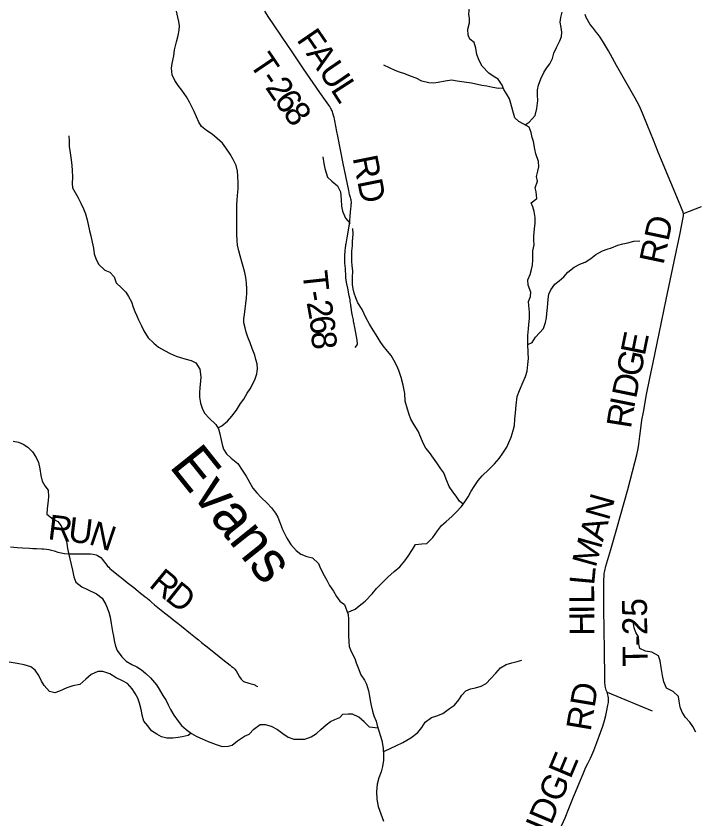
# Model space of a CAD drawing. Extents: x 1451455 to 1749751, y 218250 to 574981.
# Drawn here: x 1572855 to 1581052, y 302693 to 312388 of the extents above; entities that cross this region are included whole.
import ezdxf

# ---------------------------------------------------------------- set-up
doc = ezdxf.new("R2010")
doc.units = 0
for name, color, linetype in [('GM_X_Minor_River', 7, 'Continuous'), ('GM_X_Minor_River_Text', 7, 'Continuous'), ('GM_X_Township_Road', 7, 'Continuous'), ('GM_X_Township_Road_Text', 7, 'Continuous')]:
    doc.layers.add(name, color=color, linetype=linetype)

msp = doc.modelspace()

# ---------------------------------------------------------------- linework, layer by layer
at = {"layer": 'GM_X_Minor_River'}
for points in [[(1578615.3, 311661.1), (1578561.7, 311697.9), (1578482.7, 311785), (1578447.5, 311851.6), (1578418.4, 311924.1), (1578407.4, 312000.3), (1578384.2, 312068.7), (1578332.7, 312109.4), (1578315.3, 312159.7), (1578310.2, 312229.9), (1578329.1, 312305.7), (1578329.8, 312357.8), (1578320.5, 312412), (1578329.5, 312490), (1578306.1, 312544.3), (1578234.8, 312603.4), (1578203.5, 312661.8), (1578194.2, 312716), (1578125.7, 312843.1), (1578082.4, 312895.8), (1578029.1, 312956.5), (1577969.8, 313015.4), (1577906.3, 313060.3)], [(1575290.5, 307414.6), (1575338.1, 307439.5), (1575406.9, 307496.5), (1575459.9, 307557.8), (1575517.1, 307629), (1575564.4, 307710.3), (1575603.2, 307763.8), (1575646.3, 307833.2), (1575683.2, 307888.7), (1575739, 307996), (1575762.1, 308067.8), (1575769.1, 308129.7), (1575764.1, 308189.9), (1575751, 308242.1), (1575735.9, 308294.5), (1575707.3, 308375), (1575682.4, 308443.5), (1575653.6, 308512), (1575632.6, 308572.4), (1575619.4, 308624.7), (1575606.4, 308683), (1575605.3, 308733.1), (1575612.1, 308785), (1575621.2, 308853), (1575628.3, 308917), (1575635.4, 308987), (1575640.3, 309041), (1575641.2, 309091), (1575638.4, 309167.2), (1575629.5, 309231.4), (1575616.5, 309293.7), (1575595.7, 309366.1), (1575582.6, 309420.4), (1575559.9, 309492.8), (1575544.9, 309553.2), (1575530, 309621.5), (1575522.9, 309677.7), (1575520.2, 309753.8), (1575521.4, 309827.9), (1575520.6, 309900), (1575519.8, 309970.1), (1575519, 310044.3), (1575522.1, 310112.3), (1575525, 310164.3), (1575527.9, 310222.4), (1575535.2, 310300.4), (1575536.4, 310370.5), (1575531.8, 310458.6), (1575526.8, 310514.8), (1575513.9, 310583.1), (1575475.2, 310657.8), (1575440.3, 310722.4), (1575389.5, 310795.3), (1575346.5, 310852.1), (1575281.5, 310911.2), (1575222.4, 310964.2), (1575153.2, 311007.3), (1575094.1, 311056.3), (1575062.9, 311106.8), (1575032, 311173.4), (1575007.1, 311235.9), (1574978.1, 311292.4), (1574947, 311347), (1574914.1, 311413.6), (1574857.4, 311492.6), (1574812.5, 311551.3), (1574773.5, 311612), (1574738.6, 311678.7), (1574732, 311760.9), (1574738.9, 311814.9), (1574760.4, 311906.7), (1574769.6, 311980.6), (1574791.2, 312076.4), (1574812.4, 312152.2), (1574825.5, 312218.1), (1574826.4, 312272.2), (1574819.2, 312324.4), (1574808.1, 312376.6), (1574793.3, 312448.9)], [(1579000.7, 311073.4), (1579048.7, 311106.7), (1579123.7, 311185.8), (1579142.8, 311271.7), (1579154.1, 311369.6), (1579152.9, 311433.7), (1579149.7, 311497.9), (1579164.4, 311555.7), (1579191.4, 311629.5), (1579228.4, 311707.1), (1579261.1, 311758.7), (1579301.8, 311810.2), (1579330.7, 311877.9), (1579349.5, 311941.8), (1579380.4, 312009.5), (1579421.4, 312091), (1579442.1, 312142.8), (1579444.7, 312192.8), (1579437.5, 312251), (1579424.3, 312315.2), (1579433, 312371.2), (1579447.8, 312437.1)], [(1578737.9, 311519.6), (1578679.5, 311514.1), (1578613.5, 311525), (1578537.7, 311542), (1578479.8, 311550.8), (1578352, 311576.5), (1578266.1, 311591.7), (1578182.1, 311602.8), (1578112.2, 311613.7), (1578034, 311600.8), (1577949.7, 311585.9), (1577897.6, 311578.5), (1577837.6, 311581.3), (1577755.8, 311602.4), (1577684.1, 311637.4), (1577616.4, 311664.4), (1577550.7, 311689.3), (1577484.9, 311710.2), (1577431.1, 311730.9), (1577365.4, 311763.8), (1577295.8, 311794.8)], [(1576854.5, 305186), (1576948.3, 305225.7), (1576998.9, 305265), (1577071.7, 305322.1), (1577152.9, 305413.1), (1577205.8, 305476.5), (1577262.6, 305533.8), (1577345.6, 305610.8), (1577420.6, 305681.9), (1577487.3, 305737), (1577548.3, 305810.3), (1577589.1, 305865.8), (1577640.1, 305945.2), (1577678.9, 306006.8), (1577755.1, 306015.8), (1577813.2, 306021), (1577886.2, 306090.1), (1577945.3, 306171.4), (1577992.1, 306234.9), (1578046.8, 306286.2), (1578115.6, 306343.4), (1578168.3, 306396.7), (1578231.2, 306464), (1578274, 306523.5), (1578314.8, 306583), (1578351.7, 306650.6), (1578384.5, 306708.2), (1578433.4, 306779.6), (1578484.2, 306835), (1578565.2, 306914.1), (1578630.1, 306981.3), (1578687, 307044.6), (1578731.9, 307110.1), (1578778.8, 307183.5), (1578805.5, 307237.2), (1578832.4, 307303), (1578855.4, 307382.7), (1578872.2, 307444.6), (1578879.2, 307524.6), (1578884.2, 307598.6), (1578891.3, 307688.6), (1578906.7, 307792.5), (1578933.6, 307868.3), (1578979, 307971.8), (1579007.8, 308037.5), (1579024.7, 308101.3), (1579033.7, 308179.3), (1579040.6, 308251.3), (1579037.5, 308321.4), (1579034.8, 308429.6), (1579036.1, 308531.7), (1579043.1, 308609.7), (1579047.8, 308663.7), (1579054.7, 308735.7), (1579053.7, 308811.8), (1579044.7, 308892), (1579041.3, 308942.1), (1579066.1, 309001.9), (1579070.8, 309053.9), (1579039.8, 309138.4), (1579034.6, 309202.5), (1579063.5, 309268.2), (1579078.2, 309326.1), (1579088.9, 309382), (1579095.7, 309444), (1579094.4, 309496.1), (1579095.1, 309554.2), (1579110, 309626), (1579106.7, 309680.2), (1579105.4, 309732.2), (1579114.4, 309818.2), (1579121.3, 309888.2), (1579124.2, 309956.3), (1579111.1, 310028.5), (1579093.8, 310082.8), (1579076.4, 310133.1), (1579141.1, 310184.3), (1579134.1, 310264.5), (1579124.7, 310314.7), (1579149.8, 310394.5), (1579140.5, 310450.7), (1579155.3, 310514.5), (1579168, 310568.5), (1579162.8, 310630.6), (1579129.9, 310723.1), (1579120.6, 310779.3), (1579101.7, 310871.7), (1579088.4, 310922), (1579073.1, 310984.2), (1579049.9, 311046.6), (1578978.3, 311085.6), (1578926.6, 311114.3), (1578875.2, 311161.1), (1578852.2, 311243.5), (1578829.3, 311331.9), (1578814, 311388.2), (1578784.6, 311438.6), (1578745.4, 311501.2), (1578724, 311553.6), (1578676.9, 311626.3), (1578615.3, 311661.1)], [(1573493.4, 310942.9), (1573496.3, 310876.8), (1573497.3, 310812.7), (1573508, 310736.4), (1573520.6, 310654.1), (1573527.5, 310583.9), (1573532.4, 310521.7), (1573537.1, 310441.5), (1573533.9, 310367.5), (1573537, 310313.4), (1573568, 310258.8), (1573601, 310200.2), (1573637.9, 310129.5), (1573670.7, 310058.9), (1573691.6, 309998.5), (1573712.4, 309926.1), (1573740.2, 309795.5), (1573757.2, 309733.1), (1573773.9, 309656.8), (1573790.8, 309586.4), (1573799.6, 309518.2), (1573820.4, 309447.8), (1573853.4, 309387.2), (1573926.3, 309321.9), (1573985.8, 309297), (1574038.8, 309238.1), (1574063.6, 309167.6), (1574128.6, 309106.5), (1574179.6, 309053.6), (1574210.8, 309003.1), (1574247.7, 308936.4), (1574268.6, 308874), (1574287.7, 308819.6), (1574314.8, 308769.1), (1574334, 308718.8), (1574370.8, 308646.1), (1574395.7, 308585.6), (1574450.4, 308504.7), (1574517.2, 308439.5), (1574576.3, 308388.6), (1574645.6, 308349.4), (1574717, 308314.3), (1574786.4, 308283.2), (1574842.1, 308266.3), (1574893.8, 308249.5), (1574969.4, 308230.2), (1575024.9, 308199.3), (1575075.6, 308122.5), (1575084, 308030.2), (1575081.2, 307978.2), (1575071.9, 307902.2), (1575068.9, 307838.2), (1575070, 307788.1), (1575080.8, 307715.8), (1575107.6, 307643.3), (1575134.7, 307588.8), (1575187.7, 307533.9), (1575268.4, 307454.6), (1575297.5, 307402.1), (1575316.5, 307343.7), (1575327.5, 307285.4), (1575344.3, 307213.1), (1575361.4, 307156.7), (1575394.4, 307102.2), (1575453.5, 307051.2), (1575532.4, 306983.9), (1575585, 306905), (1575633.8, 306832.1), (1575674.5, 306759.4), (1575715.3, 306688.7), (1575760.3, 306629.9), (1575815.3, 306573), (1575888.2, 306507.7), (1575939.2, 306448.9), (1575988.1, 306386), (1576017.2, 306335.5), (1576036.4, 306283.1), (1576072.8, 306188.5), (1576123, 306081.6), (1576173.7, 306008.7), (1576236.4, 305935.6), (1576293.6, 305890.7), (1576365.1, 305863.5), (1576434.8, 305846.4), (1576505.6, 305779.3), (1576532.6, 305718.8), (1576575.2, 305634), (1576608.2, 305577.4), (1576641.1, 305512.8), (1576687.9, 305444), (1576722.8, 305379.4), (1576765.9, 305324.7), (1576819.2, 305283.8)], [(1576558.8, 310687), (1576569.5, 310606.8), (1576582.5, 310548.5), (1576599.7, 310496.1), (1576616.7, 310441.8), (1576667.9, 310395), (1576736.9, 310337.8), (1576771.7, 310265.2), (1576782.2, 310172.9), (1576782.9, 310094.7), (1576797.8, 310030.4), (1576832.4, 309947.8), (1576887.3, 309882.8)], [(1578251.9, 306492.7), (1578210, 306530.3), (1578168.8, 306590.9), (1578129.4, 306643.5), (1578086.2, 306708.2), (1578047.3, 306796.8), (1578018.2, 306871.2), (1577982.8, 306921.8), (1577933.7, 306994.5), (1577896.4, 307051.1), (1577847.2, 307119.8), (1577803.8, 307172.4), (1577768.5, 307231), (1577743.4, 307299.4), (1577710.3, 307375.9), (1577661.2, 307452.6), (1577620.1, 307521.2), (1577600.8, 307577.6), (1577581.6, 307641.9), (1577554.7, 307738.4), (1577547.9, 307828.6), (1577529.2, 307932.9), (1577504.3, 308023.4), (1577475.4, 308109.9), (1577454, 308164.2), (1577414.9, 308234.8), (1577383.6, 308289.3), (1577338.2, 308340), (1577289, 308406.7), (1577249.6, 308459.3), (1577202.5, 308538), (1577165.3, 308596.5), (1577124.1, 308667.2), (1577079.1, 308747.9), (1577034.3, 308844.6), (1576981.2, 308925.4), (1576956, 308987.8), (1576936.7, 309042.1), (1576925.3, 309094.3), (1576918, 309146.5), (1576917.1, 309234.6), (1576920, 309308.6), (1576914.8, 309374.8), (1576909.5, 309424.9), (1576908.4, 309497), (1576909.1, 309549.1), (1576915.9, 309615.1), (1576918.5, 309665.1), (1576923.6, 309753.2), (1576922.5, 309821.2)], [(1579035, 308424), (1579087.1, 308444.9), (1579126, 308512.5), (1579176.6, 308561.9), (1579223.4, 308617.3), (1579246.3, 308687.1), (1579259, 308745), (1579263.7, 308797), (1579272.6, 308869), (1579275.2, 308919), (1579277.9, 308971), (1579286.7, 309031), (1579311.3, 309082.7), (1579360.2, 309150.2), (1579410.8, 309189.5), (1579467.5, 309240.8), (1579518.2, 309296.2), (1579593.1, 309357.3), (1579663.6, 309392.4), (1579725.9, 309417.6), (1579794.5, 309460.8), (1579855.2, 309510), (1579933.8, 309553), (1579990.1, 309572.3), (1580044.4, 309591.6), (1580118.9, 309620.7), (1580181.1, 309637.9), (1580241.4, 309651.1), (1580315.7, 309672.1), (1580385.8, 309675.2)], [(1572820.9, 307256.3), (1572882.7, 307243.3), (1572940.2, 307220.4), (1572995.6, 307183.5), (1573054.6, 307126.5), (1573097.4, 307055.7), (1573124.4, 306997.2), (1573141.1, 306918.9), (1573151.8, 306838.6), (1573170.6, 306772.2), (1573201.7, 306715.7), (1573240.8, 306663), (1573245.4, 306580.8), (1573240.1, 306502.8), (1573231.1, 306440.9), (1573228, 306374.8), (1573302.9, 306313.6), (1573360.4, 306284.7), (1573399.6, 306234), (1573434.1, 306151.4), (1573453.2, 306095), (1573466, 306020.7), (1573476.9, 305958.5), (1573491.7, 305886.2), (1573502.9, 305835.9), (1573536.5, 305695.2), (1573553.2, 305616.9), (1573578.1, 305552.4), (1573649.1, 305495.2), (1573718.5, 305462.1), (1573827.6, 305412.4), (1573892.7, 305359.3), (1573939.4, 305284.5), (1573975.8, 305191.8), (1573990.8, 305129.5), (1574003.5, 305053.2), (1574019.8, 304954.9), (1574030.9, 304898.6), (1574040, 304846.4), (1574056.9, 304780.1), (1574076, 304725.8), (1574130.7, 304648.8), (1574183.8, 304599.9), (1574253.1, 304558.8), (1574312.6, 304529.9), (1574367.9, 304493), (1574423.1, 304448.1), (1574478.2, 304397.2), (1574550.7, 304312), (1574583.9, 304261.4), (1574628.6, 304184.6), (1574665.5, 304122), (1574690.6, 304071.5), (1574719.7, 304015), (1574758.5, 303946.3), (1574813.2, 303873.4), (1574852.4, 303822.8), (1574907.5, 303771.9), (1574972.6, 303724.8), (1575036, 303689.8), (1575101.4, 303658.7), (1575172.9, 303629.6), (1575272.2, 303592), (1575341.8, 303568.9), (1575413.8, 303571.8), (1575465.9, 303583), (1575528.7, 303636.1), (1575611.6, 303690.8), (1575668, 303718), (1575724.9, 303775.2), (1575801.8, 303832), (1575861.8, 303835.1), (1575935.4, 303814), (1576010.7, 303774.7), (1576077.8, 303725.6), (1576141, 303680.6), (1576210.5, 303655.5), (1576276.5, 303654.5), (1576342.4, 303655.5), (1576416.9, 303684.3), (1576481.5, 303725.4), (1576534.3, 303774.6), (1576597.1, 303827.7), (1576649.8, 303868.9), (1576702.1, 303894.1), (1576764.5, 303917.2), (1576796, 303952.5)], [(1576819.2, 305283.8), (1576863.4, 305160.7), (1576868.7, 305104.6), (1576867.9, 305036.5), (1576869, 304970.5), (1576870.2, 304908.4), (1576871.3, 304830.3), (1576878.5, 304774.2), (1576901.8, 304713.8), (1576944.8, 304629.2), (1576962.1, 304576.9), (1576985.4, 304516.5), (1577016.3, 304432), (1577061.6, 304369.4), (1577086.9, 304319), (1577110, 304240.6), (1577121.1, 304176.4), (1577128.5, 304124.3), (1577141.7, 304062), (1577158.9, 303995.8), (1577174.1, 303937.5), (1577201.4, 303873.1), (1577216.7, 303822.9), (1577235.9, 303758.6), (1577257.1, 303694.2), (1577272.5, 303642), (1577289.2, 303545.7), (1577290.2, 303463.6), (1577289.4, 303403.6), (1577278.4, 303325.7), (1577261.6, 303261.8), (1577236.6, 303188.1), (1577215.6, 303112.3), (1577208.5, 303022.4), (1577211.3, 302930.3), (1577226.2, 302842), (1577261.1, 302755.5), (1577292, 302665)], [(1581063.1, 303741.9), (1581026, 303808.5), (1580990.6, 303861), (1580939.3, 303917.7), (1580898.1, 303982.3), (1580872.8, 304042.7), (1580861.7, 304116.9), (1580852.4, 304171.1), (1580787.1, 304230), (1580707.6, 304273.1), (1580674.5, 304347.5), (1580659.5, 304425.8), (1580644.7, 304520.1), (1580631.7, 304602.3), (1580610.5, 304660.7), (1580531, 304707.8), (1580455.1, 304720.8), (1580387.4, 304749.7), (1580372.3, 304822), (1580369.2, 304890.1), (1580339.8, 304944.5), (1580318.5, 304998.8), (1580307.4, 305073.1)], [(1574969.5, 303727.1), (1574932.3, 303699.4), (1574862.1, 303686.5), (1574810, 303677.3), (1574745.9, 303668.3), (1574675.9, 303669.4), (1574612.3, 303686.4), (1574552.8, 303715.3), (1574489.6, 303758.3), (1574444.6, 303817.1), (1574397.6, 303873.9), (1574378.8, 303946.2), (1574369.7, 303998.4), (1574345.2, 304090.9), (1574326.2, 304151.3), (1574291.2, 304205.9), (1574258.1, 304262.4), (1574199.3, 304327.4), (1574137.9, 304362.4), (1574064.5, 304395.6), (1573987.4, 304444.8), (1573903.9, 304474.2), (1573842, 304473.1), (1573763.4, 304438.3), (1573698.5, 304379.2), (1573623.6, 304318.3), (1573539.3, 304299.6), (1573467, 304276.7), (1573380.4, 304236), (1573324.1, 304216.9), (1573258.4, 304231.9), (1573193.7, 304305), (1573162.5, 304355.6), (1573127.7, 304424.2), (1573084.8, 304488.9), (1573033.5, 304529.8), (1572952, 304553), (1572868.3, 304568.4), (1572770.6, 304585.9)], [(1577289.7, 303507.4), (1577302.8, 303509.5), (1577379.3, 303546.5), (1577439.8, 303577.7), (1577526.4, 303616.6), (1577623.2, 303671.3), (1577704.1, 303736.3), (1577752.9, 303797.7), (1577795.7, 303861.2), (1577870.5, 303916.3), (1577936.8, 303937.4), (1578009.3, 303966.5), (1578088.1, 304025.5), (1578146.7, 304068.8), (1578199.6, 304132.1), (1578238.3, 304189.6), (1578287, 304241), (1578343.3, 304262.3), (1578401.6, 304275.5), (1578471.9, 304294.6), (1578530.4, 304327.9), (1578587.2, 304387.2), (1578646.1, 304454.5), (1578702.9, 304515.8), (1578771.5, 304556.9), (1578839.8, 304580), (1578906.1, 304595.2), (1578960.3, 304610.5)], [(1577226.4, 303790.6), (1577120.4, 303802.1), (1577057.1, 303867), (1576991.8, 303921.9), (1576918.2, 303956.9), (1576864.1, 303957.6), (1576796, 303952.5)]]:
    msp.add_lwpolyline(points, dxfattribs=at)
at = {"layer": 'GM_X_Township_Road'}
for points in [[(1576903, 310145.4), (1576902.2, 310152.6), (1576899.5, 310167.4), (1576895.4, 310183.2), (1576892.2, 310196.3), (1576882.6, 310234.4), (1576872.1, 310281), (1576804.5, 310607), (1576738.3, 310936.6), (1576726.7, 310996.1), (1576703.4, 311121.6), (1576698.5, 311146.8), (1576694.5, 311165.4), (1576688.5, 311189.2), (1576680.7, 311214.8), (1576673.7, 311233.8), (1576670.4, 311242), (1576663.6, 311257.3), (1576659.1, 311266.6), (1576653.1, 311278.4), (1576647.5, 311287.8), (1576641.8, 311297), (1576631.8, 311311.8), (1576592.1, 311367.6), (1576522.7, 311467.2), (1576326.6, 311752.5), (1576188, 311956.6), (1576068.2, 312134.3), (1575959.7, 312292.9), (1575907, 312372.4), (1575856.9, 312447.1)], [(1580914.3, 310003.1), (1580911.4, 310013.2), (1580908.4, 310021.8), (1580897.7, 310049.6), (1580874.9, 310107.4), (1580760.6, 310379.8), (1580648.6, 310649.4), (1580609, 310746.7), (1580549.9, 310889.1), (1580478, 311065.3), (1580418, 311214.5), (1580380.6, 311302.3), (1580356, 311352.6), (1580332, 311395.7), (1580249.1, 311537.3), (1580105.1, 311791.3), (1580056.8, 311880.7), (1580010.1, 311967.4), (1579985.5, 312010.1), (1579949.4, 312069), (1579907.9, 312132.2), (1579882.7, 312166.9), (1579864.8, 312190.5), (1579813.3, 312254.3), (1579787.9, 312287.9), (1579770.1, 312314.9), (1579754.1, 312343), (1579740.1, 312372.3), (1579727, 312405.5)], [(1576950, 308386.4), (1576964.9, 308405.2), (1576972.4, 308417.2), (1576975.6, 308426.2), (1576975.8, 308436.7), (1576968.9, 308498.6), (1576941.4, 308649.3), (1576938.7, 308665.4), (1576937.4, 308671.8), (1576935, 308684.7), (1576931, 308703.9), (1576927.6, 308719.9), (1576917.6, 308767.8), (1576910.4, 308809.2), (1576901.4, 308867.2), (1576900.4, 308873.7), (1576898.5, 308886.6), (1576896.1, 308902.8), (1576892.7, 308925.5), (1576890.4, 308941.6), (1576887.3, 308961), (1576883.9, 308980.2), (1576878.4, 309009), (1576859.4, 309101.8), (1576848.9, 309156), (1576841.8, 309200.8), (1576838.4, 309228.9), (1576836.8, 309244.7), (1576835.7, 309262.3), (1576834.1, 309318.5), (1576832.6, 309339.8), (1576826, 309404.4), (1576823.8, 309440.6), (1576823.5, 309459.3), (1576823.6, 309473.4), (1576824.2, 309484.7), (1576824.7, 309494.1), (1576830.2, 309553.6), (1576834.3, 309593), (1576836.2, 309615.5), (1576836.9, 309622), (1576838.2, 309632.6), (1576839, 309638.7), (1576852.3, 309712.3), (1576876.1, 309850), (1576877.5, 309859.8), (1576879, 309870.7), (1576880.5, 309882), (1576884.4, 309915.1), (1576890.1, 309970.6), (1576898.3, 310066.4)], [(1576898.3, 310066.4), (1576900.4, 310089.7), (1576902.7, 310117.9), (1576903.3, 310129.9), (1576903.3, 310138.9), (1576903, 310145.4)], [(1580914.3, 310003.1), (1581132.9, 310088.4)], [(1580035.4, 305946.9), (1580109.5, 306202.3), (1580242.7, 306672.5), (1580327.5, 306996.1), (1580350.5, 307091.7), (1580366.2, 307165.5), (1580374.5, 307217.3), (1580385.5, 307315.1), (1580400.7, 307442.1), (1580410.4, 307507), (1580429, 307607), (1580468.9, 307816.5), (1580508.6, 308016), (1580548.8, 308205.3), (1580619.7, 308555.7), (1580704, 308963.8), (1580802.3, 309425.6), (1580869.1, 309746.8), (1580913.8, 309975.9), (1580915.3, 309989.2), (1580915.3, 309996.3), (1580914.3, 310003.1)], [(1572786.5, 305978.9), (1572869.1, 305972.3), (1572931.8, 305967.3), (1573017.2, 305961.1), (1573056.6, 305959.6), (1573102.9, 305957.9), (1573165.8, 305954.5), (1573187, 305953.1), (1573221.5, 305950.9), (1573250.6, 305946.9), (1573279.1, 305940.3), (1573316.5, 305928.8), (1573360.1, 305915.2), (1573398.1, 305905.9), (1573440.1, 305899.2), (1573492.3, 305894.6), (1573544.7, 305892.5), (1573587.3, 305892.4), (1573626.5, 305893.2), (1573711.3, 305895.3), (1573753.7, 305894.1), (1573786.2, 305890.1), (1573803.6, 305886.6), (1573821.2, 305881.6), (1573839.6, 305874.7), (1573859.3, 305863), (1573877.1, 305848.5), (1573897.7, 305827.3), (1573919.9, 305798.9), (1573937.9, 305774.6), (1573951.7, 305756.5), (1573959.2, 305746.7), (1573973, 305732.3), (1573986.6, 305719.2), (1574007.4, 305700.1), (1574050.2, 305666.3), (1574106.3, 305621.9), (1574147.9, 305588.5), (1574197.1, 305549), (1574275.3, 305486.3), (1574330.7, 305442.4), (1574357.5, 305421.2), (1574390.9, 305393.6), (1574412.9, 305376.5), (1574436.2, 305357.3), (1574464.1, 305333), (1574490.7, 305310.3), (1574526.2, 305279.9), (1574588.5, 305228.4), (1574648.4, 305181.4), (1574715.5, 305128.9), (1574764.4, 305090.5), (1574811, 305053.9), (1574851, 305022.2), (1574961.9, 304932.7), (1575020.6, 304885.4), (1575056.3, 304855.7), (1575094, 304824.9), (1575146.4, 304782.2), (1575222, 304721.6), (1575307, 304654.4), (1575352.5, 304618.5), (1575439.3, 304549.9), (1575457.9, 304535.4), (1575474.9, 304520.6), (1575495.9, 304500.1), (1575512.2, 304479.8), (1575527.5, 304454.6), (1575554.1, 304409.4), (1575572.7, 304382.4), (1575585.8, 304367.8), (1575598.8, 304357.8), (1575612.8, 304349.5), (1575625.7, 304343.8), (1575639.7, 304339.3), (1575653, 304335), (1575665.6, 304331.6), (1575694.2, 304324), (1575711.2, 304320), (1575724.6, 304316.4), (1575736, 304311.7), (1575745.8, 304305.9), (1575754.8, 304300.4), (1575768.8, 304291.7)], [(1579991.3, 304224.4), (1579981.7, 304249.6), (1579973.4, 304278.7), (1579968.7, 304305.6), (1579964.3, 304343.9), (1579962.3, 304396.4), (1579959.6, 304731), (1579953.4, 305229.6), (1579951.7, 305498.6), (1579951.7, 305580.6), (1579953.9, 305623.2), (1579957.8, 305655.7), (1579964.6, 305691.1), (1579977.8, 305745.3), (1580023.6, 305906.2), (1580035.4, 305946.9)], [(1579421.2, 302563.5), (1579483.7, 302707.9), (1579530.2, 302819.9), (1579585.9, 302960.1), (1579609.9, 303017.6), (1579656.8, 303133), (1579700.4, 303239.3), (1579735, 303317.1), (1579758.3, 303364.1), (1579789.3, 303425.7), (1579806.2, 303461.2), (1579830.7, 303518.5), (1579868.4, 303616.4), (1579912, 303736.7), (1579938.5, 303814.3), (1579958.9, 303880.1), (1579975.9, 303943.4), (1579989.1, 304000.9), (1580001.6, 304065.3), (1580006.7, 304101.1), (1580008.3, 304132.1), (1580006.9, 304154.1), (1580003.5, 304176.7), (1579991.3, 304224.4)], [(1579991.3, 304224.4), (1580533.9, 304000.4)]]:
    msp.add_lwpolyline(points, dxfattribs=at)

# ---------------------------------------------------------------- texts
at = {"layer": 'GM_X_Minor_River_Text'}
msp.add_text('Evans', height=500, rotation=308.69668, dxfattribs=at).set_placement((1574694.7, 306948.3))
at = {"layer": 'GM_X_Township_Road_Text'}
for s, rotation, p in [('F', 304.39315, (1576234.6, 312102.5)), ('A', 304.39277, (1576348.9, 311935.5)), ('T', 304.05439, (1575661.7, 311814.6)), ('U', 304.36651, (1576498, 311717.7)), ('2', 304.14332, (1575856.6, 311526.2)), ('-', 304.07505, (1575787.4, 311628.5)), ('L', 302.81107, (1576645.8, 311501.5)), ('6', 304.41635, (1575961.2, 311371.9)), ('8', 305.50645, (1576069.2, 311214.4)), ('RD', 281.30668, (1576917.2, 310677.6)), ('RD', 78.11659, (1580671.6, 309376.2)), ('T', 276.1445, (1576312.9, 309298.1)), ('-', 280.05782, (1576340.1, 309052.9)), ('2', 280.10492, (1576361.6, 308931.3)), ('6', 277.84345, (1576393.5, 308752.5)), ('8', 273.68704, (1576418.2, 308575.1)), ('E', 78.51062, (1580445.5, 308277.4)), ('G', 78.51217, (1580392.9, 308018.7)), ('D', 78.51395, (1580340.3, 307759.9)), ('I', 78.57065, (1580315.9, 307639.3)), ('R', 81.01184, (1580278, 307399.2)), ('N', 74.26015, (1580011.7, 306286.3)), ('R', 353.19086, (1573229.5, 306072.2)), ('U', 353.08192, (1573474, 306043)), ('N', 341.25691, (1573720.1, 306014.8)), ('A', 74.25925, (1579940.1, 306032.2)), ('M', 74.38829, (1579852.5, 305718.7)), ('R', 320.51851, (1574446.9, 305506.3)), ('L', 84.70837, (1579834.4, 305509.3)), ('D', 321.69191, (1574642.2, 305345.5)), ('L', 90.28929, (1579835.9, 305292.6)), ('T-25', 90.70538, (1580481.3, 304535.9)), ('I', 90.33956, (1579836.6, 305169.5)), ('H', 90.34789, (1579838.2, 304905.5)), ('RD', 80.53814, (1579791.5, 303743.5)), ('RIDGE', 67.19658, (1579160.6, 302242.1))]:
    msp.add_text(s, height=300, rotation=rotation, dxfattribs=at).set_placement(p)

doc.saveas('drawing.dxf')
